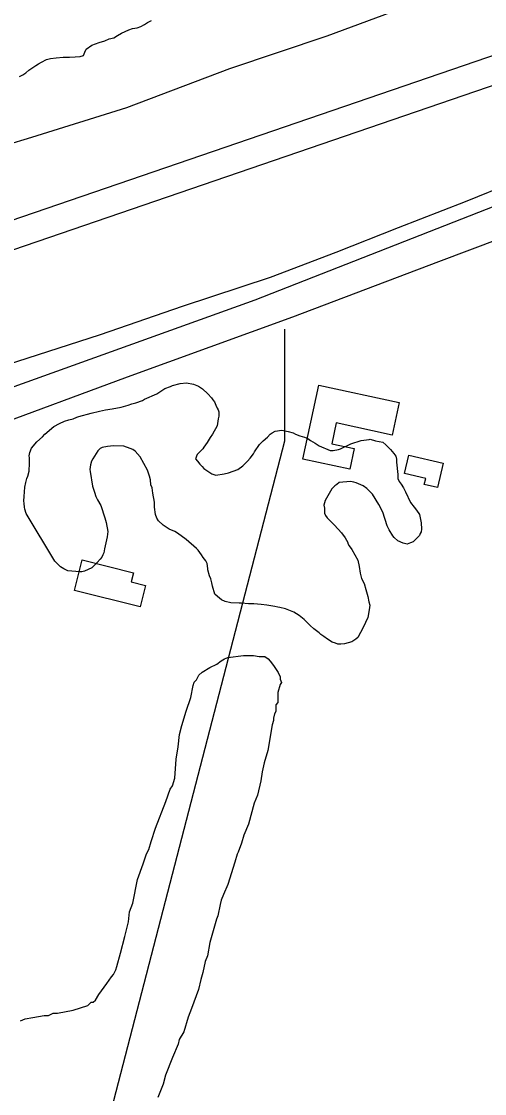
# Model space of a CAD drawing. Extents: x 3187622 to 3225504, y 800805 to 826213.
# Drawn here: x 3221667 to 3222155, y 810863 to 811991 of the extents above; entities that cross this region are included whole.
import ezdxf

# ---------------------------------------------------------------- set-up
doc = ezdxf.new("R2010")
doc.units = 0
for name, color, linetype in [('V-BLDG-OTLN', 7, 'Continuous'), ('V-LEVE-TOET', 7, 'Continuous'), ('V-ROAD-CNTR', 7, 'Continuous'), ('V-SITE-VEGE', 7, 'Continuous'), ('V-SURV-LINE', 7, 'Continuous'), ('V-TOPO-SHOR', 7, 'Continuous')]:
    doc.layers.add(name, color=color, linetype=linetype)

msp = doc.modelspace()

# ---------------------------------------------------------------- linework, layer by layer
at = {"layer": 'V-BLDG-OTLN'}
for points in [[(3222065.1, 811590.4), (3222057.7, 811556.1), (3221998.6, 811568.8), (3221994, 811547), (3222017.7, 811541.9), (3222013.1, 811520.2), (3221963.7, 811530.8), (3221980.4, 811608.6)], [(3222075, 811535), (3222111.3, 811526.6), (3222105.4, 811501), (3222091.4, 811504.2), (3222092.9, 811510.4), (3222070.5, 811515.6)], [(3221785.4, 811411.2), (3221783, 811401.6), (3221798, 811397.8), (3221792.2, 811375.2), (3221723.2, 811392.6), (3221731.3, 811424.8)]]:
    msp.add_lwpolyline(points, close=True, dxfattribs=at)
at = {"layer": 'V-LEVE-TOET'}
for points in [[(3223122.2, 812036.6), (3223098.3, 812043.7), (3223082.7, 812045.2), (3223065.9, 812039.3), (3223052.1, 812036.7), (3223019.4, 812027.8), (3222974.4, 812021.3), (3222917.7, 812016.3), (3222841.1, 812008.4), (3222767.3, 811998.6), (3222691.8, 811987.7), (3222604.5, 811970.5), (3222562, 811960), (3222503.8, 811940.3), (3222426.7, 811914.4), (3222331.3, 811879.4), (3222234.7, 811842.3), (3222134.4, 811801.4), (3222063.9, 811774.3), (3221998.4, 811748.1), (3221929, 811722.1), (3221836.7, 811691.4), (3221750.4, 811661.5), (3221607.6, 811615.5)], [(3222065.7, 812004.3), (3221988.9, 811975.8), (3221886.3, 811941.7), (3221778, 811900.6), (3221678.1, 811869.2), (3221594.6, 811844.1)]]:
    msp.add_lwpolyline(points, dxfattribs=at)
at = {"layer": 'V-ROAD-CNTR'}
msp.add_lwpolyline([(3223226.6, 811949.8), (3223171.8, 811964.4), (3223086.1, 811974.1), (3223034.1, 811974.7), (3222913.5, 811978.4), (3222824.3, 811969.7), (3222723.9, 811948.9), (3222637.2, 811933.3), (3222549.4, 811908.3), (3222405.6, 811851.2), (3222106.3, 811738.3), (3221952.6, 811680), (3221778.5, 811617.1), (3221630.7, 811562.3), (3221417.1, 811493.7), (3221184.6, 811411.6), (3220974.5, 811341.5), (3220744.7, 811256.4), (3220507.8, 811169.7), (3220390.2, 811119.6), (3220219, 811046.9), (3220036.2, 810966.8), (3219781.9, 810860.9), (3219472, 810727.2)], dxfattribs=at)
at = {"layer": 'V-SITE-VEGE'}
for points in [[(3221702.5, 811423.5), (3221672.4, 811473.5), (3221671, 811478), (3221670.7, 811480.1), (3221670.4, 811484.2), (3221670, 811487), (3221670.1, 811491.5), (3221670.8, 811501.2), (3221671.9, 811506.1), (3221672.9, 811510.2), (3221674, 811513), (3221675.4, 811518.2), (3221675.8, 811526.5), (3221675.8, 811532.1), (3221675.5, 811534.2), (3221676.2, 811537.7), (3221677.9, 811542.2), (3221683.5, 811549.1), (3221689.4, 811554.2), (3221691.9, 811557), (3221701.3, 811565), (3221707.5, 811568.4), (3221712.8, 811570.8), (3221717.3, 811572.2), (3221721.8, 811573.2), (3221725.6, 811574.9), (3221727.7, 811575.6), (3221740.9, 811579), (3221749.6, 811581.4), (3221755.8, 811582.8), (3221762.8, 811583.8), (3221772.5, 811585.5), (3221779.8, 811587.5), (3221783.6, 811588.9), (3221787.8, 811589.9), (3221794.8, 811592.6), (3221796.8, 811593.7), (3221809.7, 811599.5), (3221818.4, 811605), (3221824.3, 811607.1), (3221826.4, 811608.1), (3221834.4, 811610.2), (3221841, 811611.2), (3221848.6, 811609.7), (3221853.8, 811607.6), (3221858, 811604.8), (3221863.5, 811599.6), (3221867.3, 811595.4), (3221868.7, 811593), (3221870.4, 811590.9), (3221872.1, 811587.4), (3221873.5, 811584.3), (3221874.5, 811582.6), (3221875.2, 811580.5), (3221875.2, 811576), (3221874.5, 811573.2), (3221873.4, 811565.9), (3221868.5, 811556.9), (3221866.1, 811553.4), (3221862.9, 811548.3), (3221859.4, 811543.4), (3221858.4, 811541.7), (3221852.5, 811535.5), (3221850.7, 811531), (3221852.8, 811528.5), (3221855.2, 811525.4), (3221857.6, 811522.9), (3221859.3, 811520.9), (3221867.6, 811515.3), (3221871.8, 811513.9), (3221880.8, 811515.2)], [(3221880.8, 811515.2), (3221885.3, 811516.2), (3221895.1, 811520), (3221900.3, 811523.8), (3221905.2, 811528.6), (3221908, 811531.7), (3221911.5, 811536.2), (3221912.5, 811538.3), (3221918.1, 811546.3), (3221921.9, 811550.1), (3221926.5, 811553.9), (3221929.3, 811557), (3221931.3, 811558.4), (3221934.5, 811560.1), (3221941.4, 811561.1), (3221948, 811559.7), (3221953.2, 811558.6), (3221956, 811556.9), (3221960.5, 811555.4), (3221965.3, 811554), (3221968.8, 811552.3), (3221971.6, 811550.2), (3221976.4, 811547.4), (3221980.6, 811544.6), (3221992.3, 811539.7), (3221995.5, 811539.7), (3222001, 811541), (3222003.1, 811541.7), (3222014.2, 811546.9), (3222025, 811550.3), (3222033.3, 811551.3), (3222034.4, 811551.6), (3222039.9, 811549.9), (3222047.6, 811548.5), (3222051, 811545.7), (3222055.9, 811540.8), (3222059.3, 811536.6), (3222061.4, 811533.8), (3222062.1, 811530.7), (3222062, 811527.6), (3222063.4, 811514.7), (3222063.4, 811512.3), (3222063.7, 811510.2), (3222065.1, 811507.1), (3222067.1, 811504.3), (3222069.6, 811500.5), (3222071.6, 811496.3), (3222076.8, 811485.2), (3222080.6, 811480.3), (3222083.3, 811477.1), (3222086.4, 811472.6), (3222088.1, 811463.6), (3222088.4, 811457), (3222088.1, 811454.2), (3222087, 811452.5), (3222086.3, 811450.4), (3222079.7, 811443.8), (3222076.9, 811442.5), (3222073.4, 811441.1), (3222069.3, 811442.2), (3222063.4, 811444.6), (3222059.6, 811448.4), (3222058.2, 811450.2), (3222054.4, 811456.5), (3222052.4, 811460.6), (3222047.9, 811474.9), (3222043.4, 811482.9), (3222036.9, 811494), (3222031, 811499.9), (3222027.2, 811502.7), (3222019.6, 811505.9), (3222017.2, 811506.6), (3222013.7, 811507.3), (3222001.9, 811506), (3221999.5, 811504.2), (3221997.4, 811502.5), (3221994.2, 811499.4), (3221986.9, 811487.3), (3221985.5, 811482.4), (3221986.2, 811479), (3221986.5, 811473.8), (3221987.5, 811471.3), (3221989.2, 811468.9), (3221996.8, 811461.2), (3222004.4, 811453.2), (3222008.2, 811448), (3222011, 811443.1), (3222011, 811442.1), (3222012.4, 811439.6), (3222015.1, 811435.8), (3222021.3, 811424.3), (3222023, 811417.7), (3222024, 811410.8), (3222025.4, 811405.2), (3222028.1, 811399.7), (3222029.9, 811393.7), (3222031.9, 811386.1), (3222032.9, 811380.5), (3222033.9, 811377.1), (3222033.2, 811372.2), (3222031.8, 811364.2)], [(3222031.8, 811364.2), (3222027.2, 811353.5), (3222021.3, 811343.1), (3222019.5, 811341.4), (3222015, 811338.3), (3222007.4, 811336.2), (3222003.6, 811335.9), (3222000.4, 811335.9), (3221998, 811337), (3221994.5, 811338), (3221989.4, 811341.2), (3221985.5, 811344), (3221982.4, 811346.1), (3221980.7, 811347.8), (3221975.2, 811352), (3221971.4, 811355.8), (3221968.3, 811358.3), (3221964.8, 811362.1), (3221959.6, 811366.3), (3221954.1, 811369.8), (3221945.4, 811373.3), (3221939.5, 811374.7), (3221937.1, 811375.1), (3221934, 811375.8), (3221925.7, 811377.2), (3221919.8, 811377.6), (3221912.1, 811378.3), (3221906.2, 811378.3), (3221898.9, 811379.1), (3221896.5, 811379.1), (3221887.8, 811379.5), (3221881.9, 811380.9), (3221878.1, 811382.6), (3221873.6, 811386.1), (3221870.9, 811388.6), (3221868.5, 811396.9), (3221867.8, 811400.4), (3221866.8, 811404.6), (3221865.4, 811408), (3221863.7, 811414.3), (3221863.7, 811415.7), (3221862.7, 811420.9), (3221861.3, 811423.7), (3221858.6, 811427.2), (3221856.8, 811429.9), (3221853.4, 811434.8), (3221851.7, 811436.6), (3221840.9, 811446), (3221831.6, 811453), (3221828.8, 811454.7), (3221822.9, 811457.2), (3221816.4, 811461.4), (3221811.5, 811465.9), (3221809.8, 811468.7), (3221808.4, 811472.5), (3221807.4, 811480.1), (3221807.5, 811485.3), (3221805.8, 811495.1), (3221804.8, 811500.6), (3221803.7, 811503.8), (3221803.1, 811509), (3221802, 811512.8), (3221800, 811519), (3221792.4, 811533), (3221786.9, 811539.2), (3221784.5, 811541), (3221781.7, 811542), (3221775.1, 811544.5), (3221764.4, 811544.9), (3221757.8, 811544.2), (3221752.2, 811542.9), (3221750.1, 811541.8), (3221747.7, 811539.4), (3221742.4, 811531.1), (3221741, 811528.7), (3221740, 811524.9), (3221739.2, 811520), (3221739.6, 811517.6), (3221742.3, 811502.3), (3221744.3, 811496), (3221745.7, 811491.5), (3221747.4, 811488), (3221750.9, 811481.8), (3221755.3, 811468.9), (3221756.7, 811464.1), (3221758.4, 811454.7), (3221757.7, 811448.8), (3221754.8, 811436.3), (3221754.1, 811432.1), (3221753.1, 811430.1), (3221752, 811427.6), (3221750.3, 811425.6), (3221747.1, 811422.1), (3221741.6, 811416.2), (3221733.9, 811412.8), (3221730.8, 811412.1), (3221728.7, 811412.1), (3221716.2, 811413.2), (3221712, 811415.3), (3221708.6, 811417.4), (3221702.5, 811423.5)], [(3221666.5, 810939.4), (3221671.2, 810941.7), (3221679.4, 810942.9), (3221691.2, 810945.2), (3221695.9, 810945.2), (3221700.6, 810947.5), (3221705.3, 810947.5), (3221721.8, 810950.9), (3221737.1, 810955.6), (3221740.7, 810959.1), (3221743, 810959.1), (3221745.4, 810961.4), (3221749, 810967.3), (3221757.2, 810979), (3221762, 810986), (3221764.3, 810988.4), (3221766.7, 810993.1), (3221767.9, 810996.6), (3221771.5, 811010.7), (3221776.3, 811028.3), (3221779.9, 811043.6), (3221781.1, 811054.2), (3221784.7, 811063.5), (3221789.5, 811088.2), (3221795.5, 811104.7), (3221799, 811115.2), (3221801.4, 811119.9), (3221803.8, 811128.2), (3221808.6, 811142.2), (3221819.3, 811170.4), (3221824, 811183.3), (3221826.4, 811186.9), (3221828.8, 811195.1), (3221830.1, 811215.1), (3221832.5, 811228), (3221833.7, 811240.9), (3221836.1, 811250.3), (3221840.9, 811265.6), (3221845.6, 811279.7), (3221848.1, 811292.6), (3221849.3, 811296.1), (3221851.6, 811298.5), (3221854, 811303.2), (3221857.5, 811306.7), (3221865.8, 811311.4), (3221872.9, 811314.9), (3221877.6, 811318.4), (3221881.1, 811320.7), (3221884.7, 811321.9), (3221901.1, 811324.1), (3221911.7, 811324.1), (3221917.6, 811322.9), (3221923.5, 811322.9), (3221927, 811320.5), (3221929.3, 811318.1), (3221932.8, 811313.4), (3221937.5, 811306.3), (3221939.8, 811301.6), (3221939.8, 811299.3), (3221941, 811295.7), (3221939.8, 811293.4), (3221937.4, 811285.2), (3221937.4, 811274.6), (3221935, 811272.2)], [(3221935, 811272.2), (3221935, 811265.2), (3221933.8, 811262.8), (3221932.6, 811258.1), (3221932.6, 811255.8), (3221931.4, 811251.1), (3221926.6, 811224), (3221923, 811211.1), (3221920.6, 811201.7), (3221919.4, 811192.3), (3221915.8, 811177), (3221912.2, 811168.8), (3221906.2, 811146.5), (3221901.4, 811134.8), (3221899.1, 811126.5), (3221895.5, 811117.1), (3221894.3, 811114.8), (3221891.9, 811106.6), (3221884.7, 811083.1), (3221880, 811072.5), (3221877.6, 811066.7), (3221876.4, 811062), (3221874, 811050.2), (3221872.8, 811046.7), (3221865.6, 811022), (3221863.2, 811007.9), (3221860.9, 811002), (3221858.4, 810990.3), (3221856.1, 810983.2), (3221853.7, 810972.7), (3221846.5, 810952.7), (3221842.9, 810943.3), (3221838.2, 810928), (3221833.4, 810919.8), (3221832.2, 810915.1), (3221826.3, 810901), (3221819.1, 810882.3), (3221816.7, 810872.9), (3221810.8, 810858.8)]]:
    msp.add_lwpolyline(points, dxfattribs=at)
at = {"layer": 'V-SURV-LINE'}
for points in [[(3220488, 811381.6), (3222534.9, 812083.4)], [(3222544.6, 812055), (3220497.7, 811353.2)]]:
    msp.add_lwpolyline(points, dxfattribs=at)
at = {"layer": 'V-TOPO-SHOR'}
for points in [[(3221348, 811495.4), (3221913.3, 811698.3), (3222200.7, 811811.2), (3222488.1, 811913.8), (3222652.3, 811975.4), (3222837, 812006.2), (3222975.6, 812016.5), (3223067.9, 812021.6)], [(3221723.8, 811954.2), (3221729.1, 811954.5), (3221732.7, 811955.7), (3221734.1, 811959.1), (3221735.5, 811962.2), (3221741.5, 811966.6), (3221745.3, 811967.9), (3221749.1, 811969.1), (3221755.1, 811971.1), (3221759.7, 811973.1), (3221764.5, 811974.3), (3221768.3, 811976.5), (3221772.8, 811979.2), (3221776.6, 811980.9), (3221780.5, 811982.7), (3221784.3, 811983.9), (3221789.1, 811984.7), (3221793.2, 811986.1), (3221796.8, 811988.1), (3221800.1, 811990.3), (3221804.2, 811992.5)], [(3221665.4, 811933.6), (3221669, 811935.3), (3221671.9, 811937.3), (3221675.2, 811940), (3221682.4, 811945.1), (3221685.2, 811946.8), (3221688.6, 811948.5), (3221693.8, 811951.2), (3221697.9, 811952.5), (3221703.9, 811953.3), (3221711.4, 811953.8), (3221714.7, 811953.8), (3221718.1, 811953.9), (3221723.8, 811954.2)], [(3221944.1, 811667.5), (3221944.1, 811549.5), (3221559.2, 810066.4), (3221353.9, 809347.9), (3221287.9, 809218.7)]]:
    msp.add_lwpolyline(points, dxfattribs=at)

doc.saveas('drawing.dxf')
